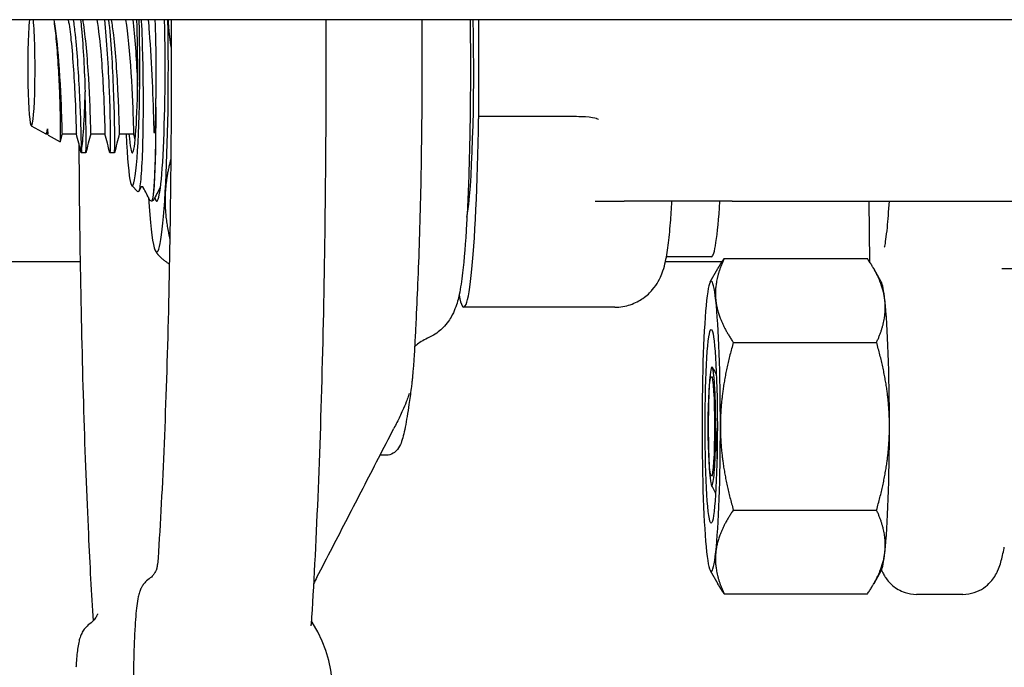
# Model space of a CAD drawing. Header units: inches. Extents: x 24 to 1128, y -58 to 748.
# Tile 594 of 656: x 1022.66 to 1025.21, y 350.94 to 352.61. Entities that reach past the tile are written whole.
import ezdxf

# ---------------------------------------------------------------- set-up
doc = ezdxf.new("R2010")
doc.units = ezdxf.units.IN
doc.header["$LTSCALE"] = 32
doc.header["$MEASUREMENT"] = 0
doc.layers.add('Visible (ANSI)', color=7, linetype='Continuous', lineweight=30)

msp = doc.modelspace()

# ---------------------------------------------------------------- linework, layer by layer
at = {"layer": 'Visible (ANSI)'}
for p, q in [((1027.87834, 352.60867), (1003.56584, 352.60867)), ((1023.84947, 352.35867), (1023.84947, 352.60867)), ((1022.69231, 352.33459), (1022.72986, 352.31377)), ((1023.84947, 352.35867), (1023.84906, 352.35867)), ((1023.98316, 352.35867), (1023.84947, 352.35867)), ((1024.07701, 352.35867), (1023.98316, 352.35867)), ((1022.73023, 352.31367), (1022.73494, 352.31367)), ((1022.73584, 352.31046), (1022.76667, 352.29336)), ((1022.77195, 352.31367), (1022.80893, 352.31367)), ((1022.84594, 352.31367), (1022.88292, 352.31367)), ((1022.91993, 352.31367), (1022.95692, 352.31367)), ((1022.83336, 352.26492), (1022.82153, 352.26492)), ((1022.90735, 352.26492), (1022.89552, 352.26492)), ((1022.95239, 352.1802), (1022.96812, 352.16441)), ((1022.97529, 352.17527), (1022.97018, 352.16536)), ((1023.00386, 352.13992), (1023.00331, 352.13992)), ((1024.14989, 352.13992), (1024.22464, 352.13992)), ((1024.50439, 352.13992), (1024.22464, 352.13992)), ((1024.50439, 352.13992), (1025.62714, 352.13992)), ((1024.85726, 352.13992), (1024.85935, 351.98339)), ((1023.82028, 352.10867), (1023.81913, 352.10867)), ((1023.01382, 352.01074), (1023.01622, 352.00718)), ((1022.81865, 351.98367), (1019.31584, 351.98367)), ((1024.47817, 351.98367), (1024.33184, 351.98367)), ((1024.45061, 351.99617), (1024.33434, 351.99617)), ((1024.48354, 351.99168), (1024.8538, 351.99168)), ((1024.85935, 351.98367), (1024.85917, 351.98367)), ((1024.4475, 351.9314), (1024.46716, 351.96572)), ((1024.88984, 351.9314), (1024.87018, 351.96572)), ((1024.20111, 351.86617), (1023.81039, 351.86617)), ((1024.50726, 351.77518), (1024.87753, 351.77518)), ((1023.60955, 351.48367), (1023.59393, 351.48367)), ((1024.50726, 351.34216), (1024.87753, 351.34216)), ((1024.4475, 351.18594), (1024.46716, 351.15162)), ((1024.88984, 351.18594), (1024.87018, 351.15162)), ((1024.48354, 351.12566), (1024.8538, 351.12566)), ((1025.1009, 351.12442), (1024.98079, 351.12442))]:
    msp.add_line(p, q, dxfattribs=at)
msp.add_arc((1023.14607, 350.87497), 0.325, 244.56848, 32.81827, dxfattribs=at)
for centre, major_axis, ratio, start_param, end_param in [((1022.69264, 352.48367), (0, -0.14917), 0.0632779, 3.7188468, 8.8475238), ((1022.95361, 352.48367), (0, -0.30408), 0.0632779, 5.3056376, 8.277611), ((1022.95361, 352.48367), (0, -0.21875), 0.0632779, 5.602502, 8.4622272), ((1023.01662, 352.48367), (0, -0.34375), 0.0632779, 6.0532879, 8.2261502), ((1023.01662, 352.48367), (0, 0.475), 0.0632779, 3.9732017, 4.978683), ((1023.81039, 352.48367), (0, -0.40625), 0.0632779, 0.3252319, 1.883563), ((1022.81822, 352.48367), (0, -0.21875), 0.0632779, 0.2808441, 1.2855084), ((1022.9932, 352.48367), (0, -0.34375), 0.0632779, 1.2716341, 1.3406181), ((1023.81039, 352.48367), (0, -0.6175), 0.0632779, 5.9652364, 7.6399576), ((1023.84906, 352.35086), (0, 0.00781), 0.0632779, 0, 1.3567723), ((1022.73023, 352.48367), (0, -0.17), 0.0632779, 6.2481189, 6.6841413), ((1023.01662, 352.48367), (0, -0.475), 0.0632779, 6.0675968, 7.1147944), ((1023.01662, 352.48367), (0, -0.475), 0.0632779, 5.4928944, 6.0675968), ((1024.45061, 352.48367), (0, -0.4875), 0.0632779, 0, 0.7881924), ((1025.19563, 351.98577), (-0.09368, 0.00533), 0.2027313, 1.6443253, 3.1504144), ((1024.45011, 351.55867), (0, 0.375), 0.0632779, 5.7595865, 6.8067841), ((1024.88723, 351.55867), (0, 0.375), 0.0632779, 5.7595865, 6.1731428), ((1024.45011, 351.55867), (0, -0.375), 0.0632779, 3.6651914, 4.712389), ((1024.45011, 351.55867), (0, 0.375), 0.0632779, 4.712389, 5.7595865), ((1024.88723, 351.55867), (0, -0.375), 0.0632779, 1.5707963, 2.6179939), ((1024.45011, 351.55867), (0, -0.375), 0.0632779, 4.712389, 5.7595865), ((1024.45061, 351.55867), (0, 0.175), 0.0632779, 4.6839401, 4.7463079), ((1024.45011, 351.55867), (0, 0.375), 0.0632779, 3.6651914, 4.712389), ((1024.88723, 351.55867), (0, -0.375), 0.0632779, 0.5235988, 1.5707963), ((1024.45011, 351.55867), (0, -0.375), 0.0632779, 5.7595865, 6.8067841), ((1024.88723, 351.55867), (0, -0.375), 0.0632779, 0.1100426, 0.5235988)]:
    msp.add_ellipse(centre, major_axis=major_axis, ratio=ratio, start_param=start_param, end_param=end_param, dxfattribs=at)
for centre, major_axis in [((1024.45011, 351.55867), (0, 0.25014)), ((1024.45061, 351.55867), (0, -0.12866)), ((1024.45061, 351.55867), (0, -0.12866))]:
    msp.add_ellipse(centre, major_axis=major_axis, ratio=0.0632779, dxfattribs=at)
for points, knots in [([(1022.75036, 352.60867), (1022.75248, 352.59484), (1022.75442, 352.57856), (1022.75821, 352.53972), (1022.75995, 352.51698), (1022.76289, 352.46998), (1022.76406, 352.44617), (1022.76584, 352.4006), (1022.76643, 352.37931), (1022.76716, 352.34214), (1022.76729, 352.32668), (1022.76724, 352.30378), (1022.76706, 352.29665), (1022.76679, 352.29363), (1022.76673, 352.29333), (1022.76667, 352.29336)], [-3.7202337, -3.7202337, -3.7202337, -3.7202337, -3.5648477, -3.5648477, -3.385163, -3.385163, -3.2033156, -3.2033156, -3.0193061, -3.0193061, -2.8331349, -2.8331349, -2.6448024, -2.6448024, -2.5950458, -2.5950458, -2.5950458, -2.5950458]), ([(1022.75101, 352.60857), (1022.75574, 352.58064), (1022.75984, 352.54187), (1022.76294, 352.50108), (1022.76696, 352.44841), (1022.7693, 352.39367), (1022.77049, 352.35801), (1022.77143, 352.32981), (1022.77169, 352.31407), (1022.77195, 352.31381)], [14.8818627, 14.8818627, 14.8818627, 14.8818627, 15.6053465, 15.6053465, 15.6053465, 16.5398213, 16.5398213, 16.5398213, 17.2787596, 17.2787596, 17.2787596, 17.2787596]), ([(1022.788, 352.60843), (1022.79053, 352.59365), (1022.79289, 352.57587), (1022.795, 352.55607), (1022.8001, 352.50816), (1022.80366, 352.44959), (1022.80574, 352.40298), (1022.80782, 352.35637), (1022.80844, 352.32286), (1022.8088, 352.31538), (1022.80884, 352.31443), (1022.80888, 352.3139), (1022.80892, 352.31378)], [14.8818627, 14.8818627, 14.8818627, 14.8818627, 15.268037, 15.268037, 15.268037, 16.2025341, 16.2025341, 16.2025341, 17.1369694, 17.1369694, 17.1369694, 17.2556086, 17.2556086, 17.2556086, 17.2556086]), ([(1022.82206, 352.27349), (1022.822, 352.27977), (1022.82189, 352.28868), (1022.82145, 352.31121), (1022.82113, 352.32466), (1022.82001, 352.36128), (1022.8191, 352.38583), (1022.81657, 352.43841), (1022.815, 352.46588), (1022.81113, 352.52011), (1022.80889, 352.54634), (1022.80484, 352.58409), (1022.80327, 352.59693), (1022.80162, 352.60867)], [-3.1722778, -3.1722778, -3.1722778, -3.1722778, -3.0186699, -3.0186699, -2.8665315, -2.8665315, -2.6554083, -2.6554083, -2.4471425, -2.4471425, -2.2417348, -2.2417348, -2.1246923, -2.1246923, -2.1246923, -2.1246923]), ([(1022.8198, 352.60867), (1022.82061, 352.60123), (1022.82139, 352.59341), (1022.82437, 352.56091), (1022.82627, 352.53405), (1022.82942, 352.47809), (1022.83063, 352.44952), (1022.8315, 352.42211)], [-0.5023483, -0.5023483, -0.5023483, -0.5023483, -0.43062442, -0.43062442, -0.2163901, -0.2163901, 0, 0, 0, 0]), ([(1022.82501, 352.60866), (1022.82531, 352.60689), (1022.82561, 352.60507), (1022.82591, 352.60321), (1022.83193, 352.56558), (1022.83674, 352.50986), (1022.83989, 352.45755), (1022.84304, 352.40525), (1022.84455, 352.35764), (1022.84525, 352.33308), (1022.84561, 352.32039), (1022.84578, 352.31402), (1022.84594, 352.314)], [21.165048, 21.165048, 21.165048, 21.165048, 21.2112724, 21.2112724, 21.2112724, 22.1453793, 22.1453793, 22.1453793, 23.0794254, 23.0794254, 23.0794254, 23.5619449, 23.5619449, 23.5619449, 23.5619449]), ([(1022.86199, 352.60851), (1022.8662, 352.5837), (1022.86992, 352.55043), (1022.87286, 352.51459), (1022.87714, 352.46255), (1022.87977, 352.40634), (1022.88115, 352.36765), (1022.88232, 352.33466), (1022.88264, 352.3151), (1022.88291, 352.3138)], [21.165048, 21.165048, 21.165048, 21.165048, 21.8082248, 21.8082248, 21.8082248, 22.7422928, 22.7422928, 22.7422928, 23.5387939, 23.5387939, 23.5387939, 23.5387939]), ([(1022.88122, 352.60867), (1022.88122, 352.60861), (1022.88123, 352.60855), (1022.88124, 352.60849), (1022.88699, 352.55597), (1022.89118, 352.48701), (1022.89354, 352.42537), (1022.8959, 352.36373), (1022.89647, 352.3106), (1022.89622, 352.28429), (1022.89609, 352.27047), (1022.89576, 352.26419), (1022.89544, 352.2654)], [21.382903, 21.382903, 21.382903, 21.382903, 21.3838943, 21.3838943, 21.3838943, 22.2609286, 22.2609286, 22.2609286, 23.1379094, 23.1379094, 23.1379094, 23.5986856, 23.5986856, 23.5986856, 23.5986856]), ([(1022.90735, 352.26492), (1022.90795, 352.26494), (1022.90851, 352.29377), (1022.9077, 352.34176), (1022.90688, 352.39069), (1022.90458, 352.45863), (1022.90041, 352.52192), (1022.89836, 352.55297), (1022.89587, 352.58261), (1022.89303, 352.60848)], [-29.8451302, -29.8451302, -29.8451302, -29.8451302, -28.9802371, -28.9802371, -28.9802371, -28.0985528, -28.0985528, -28.0985528, -27.6660883, -27.6660883, -27.6660883, -27.6660883]), ([(1022.89899, 352.60846), (1022.90096, 352.597), (1022.90283, 352.58369), (1022.90455, 352.56896), (1022.9099, 352.52319), (1022.91378, 352.46477), (1022.91611, 352.4162), (1022.91845, 352.36764), (1022.91927, 352.33012), (1022.91968, 352.31811), (1022.91978, 352.31516), (1022.91986, 352.31377), (1022.91993, 352.31385)], [27.4482333, 27.4482333, 27.4482333, 27.4482333, 27.7487513, 27.7487513, 27.7487513, 28.6824367, 28.6824367, 28.6824367, 29.6160625, 29.6160625, 29.6160625, 29.8451302, 29.8451302, 29.8451302, 29.8451302]), ([(1022.93599, 352.60867), (1022.94187, 352.57415), (1022.9467, 352.52231), (1022.95, 352.47159), (1022.95342, 352.41882), (1022.95519, 352.36856), (1022.95603, 352.34018), (1022.95652, 352.32369), (1022.95672, 352.31482), (1022.9569, 352.31403)], [27.4482333, 27.4482333, 27.4482333, 27.4482333, 28.3454342, 28.3454342, 28.3454342, 29.2790815, 29.2790815, 29.2790815, 29.8219792, 29.8219792, 29.8219792, 29.8219792]), ([(1022.9552, 352.60863), (1022.95999, 352.5647), (1022.96376, 352.50954), (1022.96621, 352.45654), (1022.96654, 352.44955), (1022.96684, 352.44262), (1022.96712, 352.43576)], [27.6660883, 27.6660883, 27.6660883, 27.6660883, 28.39867809, 28.39867809, 28.39867809, 28.49525433, 28.49525433, 28.49525433, 28.49525433]), ([(1022.9767, 352.60593), (1022.97817, 352.57474), (1022.9793, 352.54144), (1022.98086, 352.47312), (1022.98127, 352.43857), (1022.98141, 352.36543), (1022.98099, 352.32799), (1022.97931, 352.2616), (1022.97806, 352.23335), (1022.97499, 352.1899), (1022.97319, 352.17521), (1022.97024, 352.16467), (1022.96918, 352.16335), (1022.96812, 352.16441)], [-5.0704915, -5.0704915, -5.0704915, -5.0704915, -4.8092414, -4.8092414, -4.5465572, -4.5465572, -4.2346915, -4.2346915, -3.9208419, -3.9208419, -3.6050086, -3.6050086, -3.4319837, -3.4319837, -3.4319837, -3.4319837]), ([(1023.00989, 352.32782), (1023.00895, 352.36611), (1023.00755, 352.40728), (1023.00363, 352.49241), (1023.00111, 352.5356), (1022.99719, 352.58739), (1022.99633, 352.59817), (1022.99542, 352.60867)], [-1.59923361, -1.59923361, -1.59923361, -1.59923361, -1.27914254, -1.27914254, -0.94996665, -0.94996665, -0.86105781, -0.86105781, -0.86105781, -0.86105781]), ([(1023.0118, 352.60867), (1023.01184, 352.60779), (1023.01187, 352.60692), (1023.01278, 352.58319), (1023.01345, 352.55941), (1023.01476, 352.49196), (1023.01496, 352.44777), (1023.01438, 352.40524)], [-0.52692805, -0.52692805, -0.52692805, -0.52692805, -0.51973951, -0.51973951, -0.33275492, -0.33275492, 0, 0, 0, 0]), ([(1023.05373, 352.60867), (1023.05376, 352.60213), (1023.05379, 352.59558), (1023.0543, 352.46072), (1023.0539, 352.33157), (1023.05133, 352.07773), (1023.04916, 351.95306), (1023.04317, 351.71416), (1023.03935, 351.59994), (1023.03025, 351.38744), (1023.02496, 351.28918), (1023.01907, 351.2013)], [4.37524391, 4.37524391, 4.37524391, 4.37524391, 4.38638429, 4.38638429, 4.60474371, 4.60474371, 4.82310313, 4.82310313, 5.04146255, 5.04146255, 5.25982197, 5.25982197, 5.25982197, 5.25982197]), ([(1023.45359, 352.60867), (1023.45362, 352.60048), (1023.45365, 352.59229), (1023.45413, 352.4427), (1023.45363, 352.30057), (1023.45076, 352.02106), (1023.44839, 351.8837), (1023.44188, 351.61974), (1023.43775, 351.49317), (1023.42788, 351.25632), (1023.42216, 351.14606), (1023.41575, 351.04632)], [4.38405364, 4.38405364, 4.38405364, 4.38405364, 4.39625941, 4.39625941, 4.60688023, 4.60688023, 4.81750105, 4.81750105, 5.02812188, 5.02812188, 5.2387427, 5.2387427, 5.2387427, 5.2387427]), ([(1023.70168, 352.60867), (1023.70168, 352.60723), (1023.70169, 352.60579), (1023.70177, 352.58961), (1023.70183, 352.57486), (1023.70191, 352.56012)], [0.50824411, 0.50824411, 0.50824411, 0.50824411, 0.51922726, 0.51922726, 0.63187952, 0.63187952, 0.63187952, 0.63187952]), ([(1023.82675, 352.60867), (1023.82756, 352.5497), (1023.82779, 352.48937), (1023.82707, 352.36556), (1023.82605, 352.30339), (1023.82276, 352.18562), (1023.82049, 352.13063), (1023.81481, 352.03262), (1023.81136, 351.98957), (1023.80481, 351.93405), (1023.8022, 351.91603), (1023.79609, 351.88729), (1023.79371, 351.87665), (1023.78535, 351.85559), (1023.78244, 351.8489), (1023.7724, 351.83179), (1023.76559, 351.82095), (1023.74262, 351.80052), (1023.73164, 351.79249), (1023.71681, 351.786)], [1.6097398, 1.6097398, 1.6097398, 1.6097398, 2.0593793, 2.0593793, 2.5355448, 2.5355448, 3.0157255, 3.0157255, 3.5114762, 3.5114762, 3.8103614, 3.8103614, 4.0031884, 4.0031884, 4.0781954, 4.0781954, 4.1539078, 4.1539078, 4.1960154, 4.1960154, 4.1960154, 4.1960154]), ([(1023.70191, 352.56012), (1023.70213, 352.51559), (1023.70216, 352.47081), (1023.70182, 352.38162), (1023.70146, 352.33721), (1023.70035, 352.24959), (1023.69961, 352.20638), (1023.69774, 352.12198), (1023.69663, 352.08079), (1023.69405, 352.0012), (1023.69259, 351.96281), (1023.69096, 351.92617)], [4.3672418, 4.3672418, 4.3672418, 4.3672418, 4.50530067, 4.50530067, 4.64335954, 4.64335954, 4.78141842, 4.78141842, 4.91947729, 4.91947729, 5.05753616, 5.05753616, 5.05753616, 5.05753616]), ([(1022.83336, 352.26503), (1022.83385, 352.2653), (1022.83433, 352.28454), (1022.83401, 352.31907), (1022.83375, 352.34628), (1022.83299, 352.38247), (1022.8315, 352.42211)], [-23.5619449, -23.5619449, -23.5619449, -23.5619449, -22.842934, -22.842934, -22.842934, -22.2764365, -22.2764365, -22.2764365, -22.2764365]), ([(1023.00386, 352.14005), (1023.00676, 352.14032), (1023.00966, 352.16348), (1023.01168, 352.20618), (1023.01395, 352.25415), (1023.01509, 352.32612), (1023.01438, 352.40524)], [-12.5663706, -12.5663706, -12.5663706, -12.5663706, -11.9350203, -11.9350203, -11.9350203, -11.2257525, -11.2257525, -11.2257525, -11.2257525]), ([(1023.01399, 352.38236), (1023.01439, 352.29672), (1023.01258, 352.22243), (1023.00965, 352.18029), (1023.0078, 352.1538), (1023.00554, 352.14022), (1023.00328, 352.14021)], [5.0115512, 5.0115512, 5.0115512, 5.0115512, 5.7936548, 5.7936548, 5.7936548, 6.2853274, 6.2853274, 6.2853274, 6.2853274]), ([(1023.01399, 352.38236), (1023.01334, 352.35162), (1023.01232, 352.3302), (1023.01142, 352.31921), (1023.01121, 352.31726), (1023.01096, 352.31612), (1023.01091, 352.31591), (1023.01083, 352.31574), (1023.01081, 352.3157), (1023.01078, 352.31567), (1023.01077, 352.31566), (1023.01075, 352.31565), (1023.01074, 352.31565), (1023.01072, 352.31565), (1023.01071, 352.31566), (1023.0107, 352.31567), (1023.01069, 352.31567), (1023.01067, 352.3157), (1023.01066, 352.31571), (1023.01062, 352.31579), (1023.01059, 352.31588), (1023.01025, 352.31725), (1023.01004, 352.32173), (1023.00989, 352.32782)], [-0.32425255, -0.32425255, -0.32425255, -0.32425255, -0.13434383, -0.13434383, -0.07553483, -0.07553483, -0.06406424, -0.06406424, -0.06072925, -0.06072925, -0.05932586, -0.05932586, -0.05850628, -0.05850628, -0.05780445, -0.05780445, -0.05699234, -0.05699234, -0.05569314, -0.05569314, -0.05100977, -0.05100977, 0, 0, 0, 0]), ([(1024.15464, 352.35287), (1024.15414, 352.3531), (1024.15364, 352.35329), (1024.14871, 352.35502), (1024.13956, 352.35643), (1024.11064, 352.35831), (1024.09455, 352.35867), (1024.07701, 352.35867)], [0.01028684, 0.01028684, 0.01028684, 0.01028684, 0.01590204, 0.01590204, 0.08584187, 0.08584187, 0.15193376, 0.15193376, 0.15193376, 0.15193376]), ([(1024.15875, 352.35086), (1024.1587, 352.35088), (1024.15865, 352.35091), (1024.1573, 352.3516), (1024.15598, 352.35224), (1024.15464, 352.35287)], [-0.566346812, -0.566346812, -0.566346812, -0.566346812, -0.565454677, -0.565454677, -0.542430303, -0.542430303, -0.542430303, -0.542430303]), ([(1022.73584, 352.31046), (1022.7358, 352.31048), (1022.73575, 352.31056), (1022.73535, 352.31194), (1022.73496, 352.31751), (1022.73443, 352.32715)], [-0.19143984, -0.19143984, -0.19143984, -0.19143984, -0.17106186, -0.17106186, 0, 0, 0, 0]), ([(1022.81526, 352.28919), (1022.81597, 352.17355), (1022.81731, 352.05887), (1022.82136, 351.82697), (1022.82416, 351.71014), (1022.83108, 351.48653), (1022.83519, 351.37976), (1022.84362, 351.20058), (1022.84772, 351.12564), (1022.85215, 351.05576)], [5.07528858, 5.07528858, 5.07528858, 5.07528858, 5.2481423, 5.2481423, 5.43313185, 5.43313185, 5.61812139, 5.61812139, 5.76472933, 5.76472933, 5.76472933, 5.76472933]), ([(1022.97861, 352.17699), (1022.97726, 352.17699), (1022.97619, 352.17628), (1022.97536, 352.17547), (1022.9753, 352.17528), (1022.97529, 352.17527)], [0, 0, 0, 0, 0.030145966, 0.030145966, 0.058630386, 0.058630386, 0.058630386, 0.058630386]), ([(1022.98193, 352.17527), (1022.98192, 352.17528), (1022.98186, 352.17547), (1022.98101, 352.17629), (1022.97994, 352.17699), (1022.97861, 352.17699)], [0, 0, 0, 0, 0.028845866, 0.028845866, 0.058632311, 0.058632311, 0.058632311, 0.058632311]), ([(1023.02636, 352.17635), (1023.02608, 352.17618), (1023.02586, 352.176), (1023.02531, 352.17547), (1023.02525, 352.17528), (1023.02524, 352.17527)], [0.019805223, 0.019805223, 0.019805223, 0.019805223, 0.030145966, 0.030145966, 0.058630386, 0.058630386, 0.058630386, 0.058630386]), ([(1023.00328, 352.13992), (1023.00173, 352.14), (1023.00048, 352.1408), (1022.99905, 352.14219), (1022.99867, 352.14284), (1022.99835, 352.14346)], [0, 0, 0, 0, 0.032886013, 0.032886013, 0.066338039, 0.066338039, 0.066338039, 0.066338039]), ([(1023.00882, 352.14346), (1023.00851, 352.14285), (1023.00814, 352.14222), (1023.00673, 352.14083), (1023.00547, 352.14), (1023.00389, 352.13992)], [0, 0, 0, 0, 0.032842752, 0.032842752, 0.066334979, 0.066334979, 0.066334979, 0.066334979]), ([(1024.20111, 351.86617), (1024.21505, 351.86617), (1024.2289, 351.86861), (1024.25406, 351.8769), (1024.26498, 351.88288), (1024.28457, 351.89644), (1024.29209, 351.90398), (1024.30522, 351.91912), (1024.3097, 351.92623), (1024.31781, 351.94046), (1024.3205, 351.94682), (1024.32668, 351.96274), (1024.32873, 351.9705), (1024.3344, 351.99404), (1024.33667, 352.00886), (1024.34111, 352.04351), (1024.34305, 352.06289), (1024.34621, 352.10167), (1024.34748, 352.12015), (1024.34865, 352.13992)], [0, 0, 0, 0, 0.02084755, 0.02084755, 0.04377741, 0.04377741, 0.07280866, 0.07280866, 0.11055674, 0.11055674, 0.16168648, 0.16168648, 0.2568069, 0.2568069, 0.45868216, 0.45868216, 0.66055741, 0.66055741, 0.81896321, 0.81896321, 0.81896321, 0.81896321]), ([(1024.90985, 352.13992), (1024.90823, 352.11385), (1024.90644, 352.09093), (1024.90225, 352.04844), (1024.89955, 352.03061), (1024.89774, 352.02219), (1024.89749, 352.02125), (1024.89749, 352.02125)], [3.91569922, 3.91569922, 3.91569922, 3.91569922, 4.14176877, 4.14176877, 4.42543114, 4.42543114, 4.49102049, 4.49102049, 4.49102049, 4.49102049]), ([(1023.69096, 351.92617), (1023.68945, 351.8922), (1023.68797, 351.85816), (1023.68563, 351.80805), (1023.68483, 351.79143), (1023.68315, 351.759), (1023.68218, 351.74144), (1023.68119, 351.72814)], [0, 0, 0, 0, 0.31612887, 0.31612887, 0.47444343, 0.47444343, 0.63327348, 0.63327348, 0.63327348, 0.63327348]), ([(1023.71681, 351.786), (1023.70458, 351.78065), (1023.69525, 351.77423), (1023.68648, 351.76692), (1023.68488, 351.76551), (1023.6834, 351.76413)], [0.293981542, 0.293981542, 0.293981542, 0.293981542, 0.318951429, 0.318951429, 0.325048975, 0.325048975, 0.325048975, 0.325048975]), ([(1023.68119, 351.72814), (1023.681, 351.72556), (1023.68081, 351.723), (1023.68042, 351.71792), (1023.68023, 351.7154), (1023.67984, 351.71038), (1023.67964, 351.70789), (1023.67925, 351.70295), (1023.67905, 351.7005), (1023.67865, 351.69563), (1023.67845, 351.69321), (1023.67825, 351.69081)], [5.310957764, 5.310957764, 5.310957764, 5.310957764, 5.322857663, 5.322857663, 5.334757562, 5.334757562, 5.346657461, 5.346657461, 5.358557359, 5.358557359, 5.370457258, 5.370457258, 5.370457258, 5.370457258]), ([(1024.46, 351.64539), (1024.45917, 351.66286), (1024.45815, 351.67769), (1024.45584, 351.69963), (1024.45459, 351.70685), (1024.45205, 351.713), (1024.45078, 351.71222), (1024.4484, 351.70309), (1024.4473, 351.69517), (1024.44566, 351.67639), (1024.44506, 351.66725), (1024.44406, 351.64694), (1024.44366, 351.63594), (1024.44337, 351.62421)], [0, 0, 0, 0, 0.16599281, 0.16599281, 0.32480125, 0.32480125, 0.47642401, 0.47642401, 0.62086036, 0.62086036, 0.72113077, 0.72113077, 0.81770131, 0.81770131, 0.81770131, 0.81770131]), ([(1023.67825, 351.69081), (1023.67797, 351.68742), (1023.67764, 351.68353), (1023.67696, 351.67702), (1023.67665, 351.67435), (1023.67572, 351.66641), (1023.67508, 351.6615), (1023.67256, 351.6421), (1023.67059, 351.62845), (1023.66705, 351.6044), (1023.66542, 351.59393), (1023.66392, 351.58406)], [0, 0, 0, 0, 0.04382589, 0.04382589, 0.09337467, 0.09337467, 0.17889569, 0.17889569, 0.4355019, 0.4355019, 0.63439434, 0.63439434, 0.63439434, 0.63439434]), ([(1023.6695, 351.64352), (1023.6695, 351.64352), (1023.6695, 351.64352), (1023.6695, 351.64352), (1023.66949, 351.64349), (1023.66946, 351.6434), (1023.66945, 351.64336), (1023.6694, 351.6432), (1023.66935, 351.64306), (1023.66925, 351.64273), (1023.66919, 351.64255), (1023.66888, 351.64159), (1023.66861, 351.64073), (1023.6678, 351.63827), (1023.66724, 351.63664), (1023.66508, 351.63044), (1023.66337, 351.6259), (1023.6586, 351.61383), (1023.65546, 351.60649), (1023.64749, 351.58859), (1023.64258, 351.57828), (1023.63499, 351.56313), (1023.6323, 351.55793), (1023.62966, 351.55282)], [0.45214199, 0.45214199, 0.45214199, 0.45214199, 0.4521888, 0.4521888, 0.45383941, 0.45383941, 0.45466034, 0.45466034, 0.45632899, 0.45632899, 0.45797968, 0.45797968, 0.46467285, 0.46467285, 0.47775562, 0.47775562, 0.51475449, 0.51475449, 0.57907967, 0.57907967, 0.6785208, 0.6785208, 0.73340193, 0.73340193, 0.73340193, 0.73340193]), ([(1024.44337, 351.62421), (1024.44321, 351.61783), (1024.44298, 351.60882), (1024.44257, 351.58447), (1024.44246, 351.57153), (1024.44247, 351.55832)], [0, 0, 0, 0, 0.05228677, 0.05228677, 0.11087716, 0.11087716, 0.11087716, 0.11087716]), ([(1024.46168, 351.5646), (1024.46164, 351.58081), (1024.46144, 351.5969), (1024.46075, 351.62734), (1024.46032, 351.63861), (1024.46, 351.64539)], [0.01246833, 0.01246833, 0.01246833, 0.01246833, 0.1360692, 0.1360692, 0.26007634, 0.26007634, 0.26007634, 0.26007634]), ([(1023.66392, 351.58406), (1023.66238, 351.574), (1023.66081, 351.5648), (1023.65755, 351.54808), (1023.65588, 351.54056), (1023.6523, 351.52698), (1023.65043, 351.52095), (1023.6459, 351.50961), (1023.64352, 351.50431), (1023.63392, 351.49236), (1023.62409, 351.48367), (1023.60955, 351.48367)], [5.62387886, 5.62387886, 5.62387886, 5.62387886, 5.70247898, 5.70247898, 5.78107911, 5.78107911, 5.85967924, 5.85967924, 5.93827936, 5.93827936, 6.01687949, 6.01687949, 6.01687949, 6.01687949]), ([(1023.43083, 351.16841), (1023.44409, 351.19403), (1023.45736, 351.21965), (1023.48388, 351.2709), (1023.49714, 351.29652), (1023.52366, 351.34778), (1023.53692, 351.3734), (1023.56343, 351.42466), (1023.57668, 351.45029), (1023.60318, 351.50155), (1023.61642, 351.52719), (1023.62966, 351.55282)], [0.9601047, 0.9601047, 0.9601047, 0.9601047, 1.233998, 1.233998, 1.5078914, 1.5078914, 1.7817848, 1.7817848, 2.0556781, 2.0556781, 2.3295715, 2.3295715, 2.3295715, 2.3295715]), ([(1024.44247, 351.55832), (1024.44247, 351.54511), (1024.44258, 351.53217), (1024.44299, 351.50786), (1024.44323, 351.49887), (1024.44339, 351.4925)], [0, 0, 0, 0, 0.10065299, 0.10065299, 0.19048563, 0.19048563, 0.19048563, 0.19048563]), ([(1024.46003, 351.47276), (1024.46034, 351.47957), (1024.46077, 351.49088), (1024.46146, 351.52138), (1024.46165, 351.53748), (1024.46168, 351.55369)], [0, 0, 0, 0, 0.0644022, 0.0644022, 0.12859969, 0.12859969, 0.12859969, 0.12859969]), ([(1024.46525, 351.48649), (1024.46478, 351.50051), (1024.4642, 351.51535), (1024.46348, 351.53059), (1024.46295, 351.54182), (1024.46235, 351.55323), (1024.46168, 351.5646)], [-6.709059, -6.709059, -6.709059, -6.709059, -6.4443529, -6.4443529, -6.4443529, -6.24926636, -6.24926636, -6.24926636, -6.24926636]), ([(1024.44339, 351.4925), (1024.4438, 351.47631), (1024.44442, 351.46159), (1024.446, 351.43585), (1024.44697, 351.42534), (1024.44916, 351.41024), (1024.45037, 351.40613), (1024.45288, 351.40526), (1024.45416, 351.40888), (1024.45628, 351.42174), (1024.45714, 351.42935), (1024.45872, 351.44843), (1024.45943, 351.4599), (1024.46003, 351.47276)], [0, 0, 0, 0, 0.13293721, 0.13293721, 0.27303158, 0.27303158, 0.42028212, 0.42028212, 0.57468721, 0.57468721, 0.69201491, 0.69201491, 0.81309505, 0.81309505, 0.81309505, 0.81309505]), ([(1024.46156, 351.38596), (1024.46146, 351.3861), (1024.46136, 351.38623), (1024.46118, 351.38652), (1024.46109, 351.38668), (1024.46101, 351.38683)], [0.0131407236, 0.0131407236, 0.0131407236, 0.0131407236, 0.0144801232, 0.0144801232, 0.0160275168, 0.0160275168, 0.0160275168, 0.0160275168]), ([(1025.1009, 351.12442), (1025.11129, 351.12442), (1025.12129, 351.1262), (1025.13965, 351.13205), (1025.14756, 351.13629), (1025.16191, 351.14583), (1025.16737, 351.15107), (1025.17699, 351.16151), (1025.18031, 351.16636), (1025.18654, 351.17625), (1025.18871, 351.18071), (1025.19384, 351.1921), (1025.19574, 351.19782), (1025.19927, 351.20922), (1025.20075, 351.21478), (1025.20361, 351.22646), (1025.20496, 351.23257), (1025.2068, 351.24147), (1025.20729, 351.2439), (1025.20778, 351.2464)], [0, 0, 0, 0, 0.02074523, 0.02074523, 0.04463831, 0.04463831, 0.0756999, 0.0756999, 0.11609503, 0.11609503, 0.17226872, 0.17226872, 0.27773719, 0.27773719, 0.38320566, 0.38320566, 0.48867414, 0.48867414, 0.52734236, 0.52734236, 0.52734236, 0.52734236]), ([(1023.01665, 351.18954), (1023.01653, 351.18918), (1023.01634, 351.18866), (1023.01575, 351.18721), (1023.01535, 351.18627), (1023.01415, 351.18384), (1023.01336, 351.18234), (1023.01099, 351.17857), (1023.00942, 351.17629), (1023.00467, 351.17083), (1023.00148, 351.1676), (1022.99679, 351.16425)], [2.69259226, 2.69259226, 2.69259226, 2.69259226, 2.72009935, 2.72009935, 2.74760644, 2.74760644, 2.77511352, 2.77511352, 2.80262061, 2.80262061, 2.8301277, 2.8301277, 2.8301277, 2.8301277]), ([(1023.01665, 351.18954), (1023.01699, 351.19054), (1023.01729, 351.1915), (1023.0178, 351.19336), (1023.01801, 351.19425), (1023.01837, 351.19593), (1023.01852, 351.19672), (1023.01875, 351.19821), (1023.01885, 351.19891), (1023.01899, 351.20019), (1023.01904, 351.20077), (1023.01907, 351.2013)], [0, 0, 0, 0, 0.010976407, 0.010976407, 0.021952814, 0.021952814, 0.03292922, 0.03292922, 0.043905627, 0.043905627, 0.054882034, 0.054882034, 0.054882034, 0.054882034]), ([(1022.99679, 351.16425), (1022.99176, 351.16066), (1022.98823, 351.15712), (1022.98282, 351.15089), (1022.98091, 351.14815), (1022.97787, 351.14332), (1022.97674, 351.14121), (1022.97488, 351.13743), (1022.97414, 351.13575), (1022.97289, 351.13265), (1022.97238, 351.13124), (1022.97192, 351.12991)], [3.45305761, 3.45305761, 3.45305761, 3.45305761, 3.48056469, 3.48056469, 3.50807178, 3.50807178, 3.53557887, 3.53557887, 3.56308596, 3.56308596, 3.59059305, 3.59059305, 3.59059305, 3.59059305]), ([(1024.8905, 351.18724), (1024.89142, 351.18497), (1024.89249, 351.18249), (1024.89536, 351.17663), (1024.89721, 351.17318), (1024.90373, 351.16303), (1024.90915, 351.15532), (1024.92725, 351.14031), (1024.93763, 351.13354), (1024.9603, 351.12619), (1024.97051, 351.12442), (1024.98079, 351.12442)], [1.41507392, 1.41507392, 1.41507392, 1.41507392, 1.44243817, 1.44243817, 1.47257565, 1.47257565, 1.51836715, 1.51836715, 1.55027263, 1.55027263, 1.57079633, 1.57079633, 1.57079633, 1.57079633]), ([(1022.97192, 351.12991), (1022.97032, 351.12524), (1022.9695, 351.12176), (1022.96704, 351.11055), (1022.96603, 351.10338), (1022.964, 351.08673), (1022.9631, 351.0775), (1022.96143, 351.05695), (1022.96068, 351.04567), (1022.95932, 351.02135), (1022.95871, 351.00832), (1022.9579, 350.98651), (1022.95764, 350.97829), (1022.95741, 350.96984)], [-1.5707963, -1.5707963, -1.5707963, -1.5707963, -1.0326882, -1.0326882, 0.2239488, 0.2239488, 1.4805859, 1.4805859, 2.737223, 2.737223, 3.99386, 3.99386, 4.712389, 4.712389, 4.712389, 4.712389]), ([(1022.86363, 351.07425), (1022.86363, 351.07425), (1022.86358, 351.0741), (1022.86332, 351.0733), (1022.86304, 351.07248), (1022.86207, 351.07023), (1022.86155, 351.06911), (1022.85961, 351.06547), (1022.85792, 351.06251), (1022.85212, 351.05554), (1022.84875, 351.05199), (1022.84354, 351.04827)], [2.65563816, 2.65563816, 2.65563816, 2.65563816, 2.68701796, 2.68701796, 2.72957609, 2.72957609, 2.75737501, 2.75737501, 2.799563, 2.799563, 2.8301277, 2.8301277, 2.8301277, 2.8301277]), ([(1022.84354, 351.04827), (1022.83815, 351.04442), (1022.83448, 351.04064), (1022.82808, 351.03308), (1022.82592, 351.02955), (1022.82198, 351.02249), (1022.82068, 351.01934), (1022.81766, 351.0114), (1022.81666, 351.00752), (1022.81447, 350.9982), (1022.81358, 350.993), (1022.81191, 350.98166), (1022.81117, 350.97559), (1022.80981, 350.96234), (1022.80917, 350.95517), (1022.8083, 350.94376), (1022.80803, 350.93994), (1022.80777, 350.93601)], [3.45305761, 3.45305761, 3.45305761, 3.45305761, 3.48254836, 3.48254836, 3.52095194, 3.52095194, 3.57308716, 3.57308716, 3.67099282, 3.67099282, 3.81410256, 3.81410256, 3.95721229, 3.95721229, 4.10032203, 4.10032203, 4.16860629, 4.16860629, 4.16860629, 4.16860629]), ([(1023.41577, 351.0428), (1023.41576, 351.04294), (1023.41575, 351.0431), (1023.41573, 351.04345), (1023.41572, 351.04365), (1023.4157, 351.04408), (1023.4157, 351.04431), (1023.4157, 351.04482), (1023.4157, 351.04509), (1023.41572, 351.04568), (1023.41573, 351.04599), (1023.41575, 351.04632)], [0, 0, 0, 0, 0.005871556, 0.005871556, 0.011743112, 0.011743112, 0.017614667, 0.017614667, 0.023486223, 0.023486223, 0.029357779, 0.029357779, 0.029357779, 0.029357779]), ([(1023.41637, 351.05602), (1023.41665, 351.05547), (1023.41696, 351.05489), (1023.41783, 351.05332), (1023.41845, 351.05228), (1023.41919, 351.05112)], [3.284331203, 3.284331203, 3.284331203, 3.284331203, 3.294647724, 3.294647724, 3.310092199, 3.310092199, 3.310092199, 3.310092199]), ([(1022.95741, 350.96984), (1022.95707, 350.95716), (1022.9568, 350.94405), (1022.9564, 350.91733), (1022.95627, 350.90371), (1022.95617, 350.87634), (1022.95619, 350.86258), (1022.95637, 350.83531), (1022.95654, 350.82179), (1022.95701, 350.79537), (1022.95732, 350.78245), (1022.9577, 350.77001)], [4.57754785, 4.57754785, 4.57754785, 4.57754785, 4.74708695, 4.74708695, 4.91662605, 4.91662605, 5.08616515, 5.08616515, 5.25570425, 5.25570425, 5.42524335, 5.42524335, 5.42524335, 5.42524335])]:
    msp.add_open_spline(points, degree=3, knots=knots, dxfattribs=at)
for points in [[(1022.97657, 352.60867), (1022.97662, 352.60776), (1022.97666, 352.60685), (1022.9767, 352.60593)], [(1022.73443, 352.32715), (1022.73467, 352.3188), (1022.7348, 352.31445), (1022.73493, 352.31402)], [(1022.73569, 352.31079), (1022.73544, 352.31176), (1022.73518, 352.31274), (1022.73493, 352.31372)], [(1022.77196, 352.31367), (1022.77021, 352.30694), (1022.76847, 352.30021), (1022.76674, 352.29348)], [(1022.82145, 352.26507), (1022.8173, 352.28128), (1022.81313, 352.29749), (1022.80892, 352.31372)], [(1022.84595, 352.31367), (1022.84174, 352.29746), (1022.83758, 352.28126), (1022.83343, 352.26507)], [(1022.89544, 352.26507), (1022.89129, 352.28128), (1022.88713, 352.29749), (1022.88291, 352.31372)], [(1022.91994, 352.31367), (1022.91574, 352.29746), (1022.91157, 352.28126), (1022.90743, 352.26507)], [(1022.96094, 352.29811), (1022.9596, 352.30331), (1022.95826, 352.30851), (1022.9569, 352.31372)], [(1022.82206, 352.27349), (1022.8219, 352.26707), (1022.82167, 352.26442), (1022.82145, 352.26535)], [(1022.99835, 352.14346), (1022.99288, 352.15406), (1022.9874, 352.16467), (1022.98193, 352.17527)], [(1023.02524, 352.17527), (1023.01977, 352.16467), (1023.01429, 352.15406), (1023.00882, 352.14346)], [(1024.45299, 351.71064), (1024.45651, 351.70386), (1024.46004, 351.69708), (1024.46357, 351.6903)], [(1024.46168, 351.55369), (1024.46319, 351.52614), (1024.46427, 351.49895), (1024.465, 351.47477)], [(1024.46101, 351.38683), (1024.45756, 351.39348), (1024.4541, 351.40013), (1024.45065, 351.40678)], [(1023.43083, 351.16841), (1023.42799, 351.16292), (1023.42505, 351.1573), (1023.42205, 351.15172)]]:
    msp.add_open_spline(points, degree=3, dxfattribs=at)
for points, weights in [([(1023.04593, 352.60867), (1023.04777, 352.57175), (1023.05397, 352.53408)], [1.00530855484, 1.01488804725, 1.01775398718]), ([(1023.05302, 352.24853), (1023.04124, 352.2055), (1023.03883, 352.16367)], [1.01866201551, 1.01653086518, 1]), ([(1023.03883, 352.16367), (1023.03544, 352.10487), (1023.05047, 352.04268)], [1, 1.02339319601, 1.01794993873]), ([(1023.04932, 351.97731), (1023.02595, 351.99279), (1023.01622, 352.00718)], [1.01462295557, 1.02403275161, 1.01310843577]), ([(1024.48354, 351.99168), (1024.45647, 351.93367), (1024.46197, 351.88343)], [1, 1.0379548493, 1]), ([(1024.46716, 351.96572), (1024.47438, 351.97834), (1024.48354, 351.99168)], [1.0131740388, 1.00848298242, 1]), ([(1024.8991, 351.88343), (1024.89359, 351.93367), (1024.8538, 351.99168)], [1, 1.0379548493, 1]), ([(1024.46197, 351.88343), (1024.46748, 351.83319), (1024.50726, 351.77518)], [1, 1.0379548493, 1]), ([(1024.87753, 351.77518), (1024.9046, 351.83319), (1024.8991, 351.88343)], [1, 1.0379548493, 1]), ([(1024.50726, 351.77518), (1024.47384, 351.65915), (1024.47384, 351.55867)], [1, 1.0379548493, 1]), ([(1024.91096, 351.55867), (1024.91096, 351.65915), (1024.87753, 351.77518)], [1, 1.0379548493, 1]), ([(1024.47384, 351.55867), (1024.47384, 351.45819), (1024.50726, 351.34216)], [1, 1.0379548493, 1]), ([(1024.87753, 351.34216), (1024.91096, 351.45819), (1024.91096, 351.55867)], [1, 1.0379548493, 1]), ([(1024.50726, 351.34216), (1024.46748, 351.28415), (1024.46197, 351.23391)], [1, 1.0379548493, 1]), ([(1024.8991, 351.23391), (1024.9046, 351.28415), (1024.87753, 351.34216)], [1, 1.0379548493, 1]), ([(1024.46197, 351.23391), (1024.45647, 351.18367), (1024.48354, 351.12566)], [1, 1.0379548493, 1]), ([(1024.8538, 351.12566), (1024.89359, 351.18367), (1024.8991, 351.23391)], [1, 1.0379548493, 1]), ([(1024.48354, 351.12566), (1024.47438, 351.139), (1024.46716, 351.15162)], [1, 1.00848298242, 1.0131740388])]:
    msp.add_rational_spline(points, weights, degree=2, dxfattribs=at)

doc.saveas('drawing.dxf')
